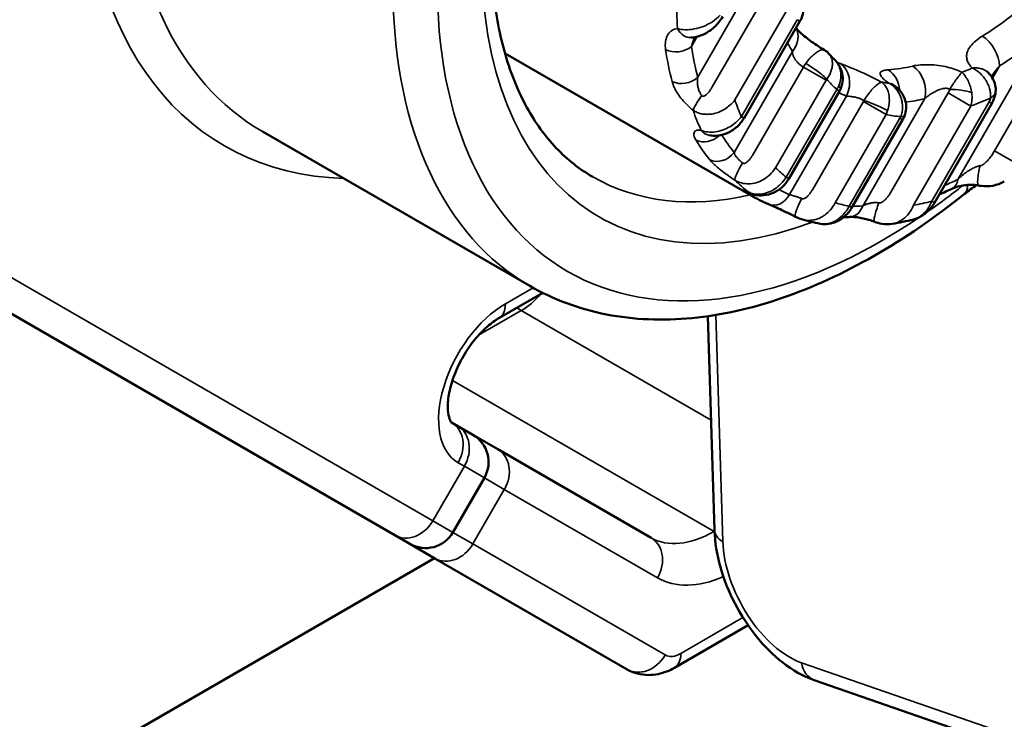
# Model space of a CAD drawing. Header units: millimetres. Extents: x 0 to 14369, y -869 to 2970.
# Tile 532 of 656: x 3870 to 3886, y 1183 to 1195. Entities that reach past the tile are written whole.
import ezdxf

# ---------------------------------------------------------------- set-up
doc = ezdxf.new("R2010")
doc.units = ezdxf.units.MM
doc.header["$LTSCALE"] = 10
doc.layers.add('Sichtbar (ISO)', color=7, linetype='Continuous', lineweight=50)
doc.layers.add('Sichtbar schmal (ISO)', color=7, linetype='Continuous', lineweight=35)

msp = doc.modelspace()

# ---------------------------------------------------------------- linework, layer by layer
at = {"layer": 'Sichtbar (ISO)'}
for p, q in [((3881.651, 1192.982), (3882.538, 1194.519)), ((3881.762, 1191.752), (3877.856, 1194.007)), ((3882.925, 1194.064), (3882.925, 1194.064)), ((3882.36, 1192.017), (3883.165, 1193.411)), ((3885.585, 1193.215), (3884.674, 1191.637)), ((3883.363, 1191.56), (3884.169, 1192.956)), ((3874.005, 1192.766), (3878.248, 1190.317)), ((3876.106, 1186.357), (3865.606, 1192.419)), ((3884.339, 1191.372), (3884.339, 1191.372)), ((3884.005, 1191.303), (3884.005, 1191.303)), ((3878.455, 1190.206), (3877.758, 1189.804)), ((3881.076, 1189.835), (3881.181, 1186.438)), ((3877.008, 1188.146), (3877.106, 1188.089)), ((3877.345, 1187.952), (3877.106, 1188.089)), ((3877.345, 1187.952), (3877.742, 1187.722)), ((3877.742, 1187.722), (3880.174, 1186.318)), ((3877.028, 1186.403), (3877.528, 1187.269)), ((3876.106, 1186.357), (3876.345, 1186.22)), ((3876.742, 1185.99), (3876.345, 1186.22)), ((3876.736, 1185.994), (3838.031, 1163.648)), ((3879.795, 1184.227), (3876.742, 1185.99)), ((3881.714, 1184.927), (3880.545, 1184.252)), ((3882.766, 1184.057), (3908.418, 1175.156))]:
    msp.add_line(p, q, dxfattribs=at)
for centre, start, end in [((3877.095, 1187.519), 330, 60), ((3876.595, 1186.653), 240, 330)]:
    msp.add_arc(centre, 0.5, start, end, dxfattribs=at)
msp.add_ellipse((3884.827, 1192.131), major_axis=(0.128, -0.271), ratio=0.655836, start_param=6.283183, end_param=6.28323, dxfattribs=at)
for points, knots in [([(3877.643, 1196.127), (3877.624, 1195.727), (3877.634, 1195.345), (3877.709, 1194.626), (3877.773, 1194.291), (3877.953, 1193.677), (3878.067, 1193.398), (3878.338, 1192.905), (3878.495, 1192.689), (3878.845, 1192.322), (3879.038, 1192.17), (3879.248, 1192.049)], [2.300524, 2.300524, 2.300524, 2.300524, 2.4687377, 2.4687377, 2.6369515, 2.6369515, 2.8051652, 2.8051652, 2.9733789, 2.9733789, 3.1415927, 3.1415927, 3.1415927, 3.1415927]), ([(3882.596, 1194.699), (3882.592, 1194.653), (3882.58, 1194.608), (3882.554, 1194.549), (3882.547, 1194.534), (3882.538, 1194.519)], [0, 0, 0, 0, 0.0138742, 0.0138742, 0.01903745, 0.01903745, 0.01903745, 0.01903745]), ([(3881.314, 1194.593), (3881.277, 1194.53), (3881.23, 1194.471), (3881.125, 1194.376), (3881.066, 1194.337), (3880.948, 1194.284), (3880.888, 1194.267), (3880.822, 1194.26), (3880.815, 1194.259), (3880.807, 1194.259)], [0, 0, 0, 0, 0.02200616, 0.02200616, 0.04297438, 0.04297438, 0.0624168, 0.0624168, 0.06484991, 0.06484991, 0.06484991, 0.06484991]), ([(3882.475, 1194.41), (3882.476, 1194.41), (3882.476, 1194.41), (3882.482, 1194.402), (3882.49, 1194.393), (3882.512, 1194.37), (3882.526, 1194.355), (3882.562, 1194.322), (3882.584, 1194.303), (3882.636, 1194.26), (3882.666, 1194.237), (3882.733, 1194.188), (3882.77, 1194.162), (3882.847, 1194.111), (3882.887, 1194.086), (3882.925, 1194.064)], [0.00662401, 0.00662401, 0.00662401, 0.00662401, 0.0070359, 0.0070359, 0.01427681, 0.01427681, 0.02274567, 0.02274567, 0.03269778, 0.03269778, 0.04436016, 0.04436016, 0.05766367, 0.05766367, 0.07242334, 0.07242334, 0.07242334, 0.07242334]), ([(3883.078, 1193.92), (3883.114, 1193.886), (3883.145, 1193.845), (3883.192, 1193.757), (3883.207, 1193.709), (3883.22, 1193.616), (3883.219, 1193.569), (3883.204, 1193.501), (3883.197, 1193.477), (3883.187, 1193.454)], [0, 0, 0, 0, 0.01498623, 0.01498623, 0.02974761, 0.02974761, 0.04335042, 0.04335042, 0.05072187, 0.05072187, 0.05072187, 0.05072187]), ([(3885.498, 1193.726), (3885.535, 1193.697), (3885.568, 1193.662), (3885.615, 1193.585), (3885.632, 1193.543), (3885.646, 1193.468), (3885.648, 1193.434), (3885.645, 1193.401)], [0, 0, 0, 0, 0.01414086, 0.01414086, 0.02719937, 0.02719937, 0.03729564, 0.03729564, 0.03729564, 0.03729564]), ([(3883.99, 1193.53), (3883.99, 1193.53), (3883.991, 1193.529), (3883.995, 1193.525), (3884.001, 1193.521), (3884.014, 1193.511), (3884.023, 1193.505), (3884.033, 1193.498)], [0.05494138, 0.05494138, 0.05494138, 0.05494138, 0.05871839, 0.05871839, 0.06445433, 0.06445433, 0.07012248, 0.07012248, 0.07012248, 0.07012248]), ([(3884.033, 1193.498), (3884.075, 1193.47), (3884.113, 1193.434), (3884.173, 1193.354), (3884.196, 1193.309), (3884.222, 1193.221), (3884.227, 1193.176), (3884.222, 1193.094), (3884.214, 1193.055), (3884.199, 1193.018)], [0, 0, 0, 0, 0.01538637, 0.01538637, 0.02995858, 0.02995858, 0.0431096, 0.0431096, 0.05480586, 0.05480586, 0.05480586, 0.05480586]), ([(3885.645, 1193.401), (3885.641, 1193.356), (3885.63, 1193.312), (3885.605, 1193.251), (3885.595, 1193.233), (3885.585, 1193.215)], [0, 0, 0, 0, 0.01358213, 0.01358213, 0.01973656, 0.01973656, 0.01973656, 0.01973656]), ([(3881.651, 1192.982), (3881.621, 1192.931), (3881.583, 1192.884), (3881.496, 1192.805), (3881.447, 1192.772), (3881.345, 1192.726), (3881.291, 1192.71), (3881.188, 1192.698), (3881.139, 1192.7), (3881.091, 1192.71)], [0, 0, 0, 0, 0.01778976, 0.01778976, 0.03526326, 0.03526326, 0.05238971, 0.05238971, 0.06802396, 0.06802396, 0.06802396, 0.06802396]), ([(3882.36, 1192.017), (3882.332, 1191.969), (3882.297, 1191.924), (3882.215, 1191.85), (3882.168, 1191.819), (3882.07, 1191.775), (3882.018, 1191.76), (3881.915, 1191.75), (3881.863, 1191.753), (3881.789, 1191.772), (3881.766, 1191.781), (3881.743, 1191.792)], [0, 0, 0, 0, 0.01670002, 0.01670002, 0.03321713, 0.03321713, 0.04962097, 0.04962097, 0.06559108, 0.06559108, 0.07351659, 0.07351659, 0.07351659, 0.07351659]), ([(3885.783, 1191.976), (3885.726, 1191.944), (3885.664, 1191.92), (3885.538, 1191.896), (3885.475, 1191.894), (3885.399, 1191.905), (3885.385, 1191.907), (3885.371, 1191.91)], [0, 0, 0, 0, 0.01976055, 0.01976055, 0.03853368, 0.03853368, 0.04280053, 0.04280053, 0.04280053, 0.04280053]), ([(3885.371, 1191.91), (3885.355, 1191.914), (3885.339, 1191.916), (3885.303, 1191.92), (3885.283, 1191.921), (3885.236, 1191.922), (3885.208, 1191.921), (3885.144, 1191.914), (3885.108, 1191.908), (3885.035, 1191.891), (3884.999, 1191.879), (3884.965, 1191.864), (3884.96, 1191.862), (3884.955, 1191.86)], [0, 0, 0, 0, 0.00491752, 0.00491752, 0.01084043, 0.01084043, 0.0195501, 0.0195501, 0.03179592, 0.03179592, 0.04740148, 0.04740148, 0.05017531, 0.05017531, 0.05017531, 0.05017531]), ([(3878.248, 1190.317), (3878.622, 1190.101), (3879.033, 1189.949), (3879.901, 1189.779), (3880.357, 1189.76), (3881.294, 1189.85), (3881.774, 1189.959), (3882.743, 1190.292), (3883.231, 1190.516), (3884.201, 1191.071), (3884.682, 1191.402), (3885.153, 1191.778)], [3.1415927, 3.1415927, 3.1415927, 3.1415927, 3.3368748, 3.3368748, 3.5321569, 3.5321569, 3.727439, 3.727439, 3.9227211, 3.9227211, 4.1180032, 4.1180032, 4.1180032, 4.1180032]), ([(3881.743, 1191.792), (3881.735, 1191.796), (3881.728, 1191.799), (3881.719, 1191.803), (3881.715, 1191.805), (3881.714, 1191.805), (3881.713, 1191.805), (3881.713, 1191.805)], [0.00000652, 0.00000652, 0.00000652, 0.00000652, 0.00571031, 0.00571031, 0.01094859, 0.01094859, 0.01239978, 0.01239978, 0.01239978, 0.01239978]), ([(3882.47, 1191.412), (3882.43, 1191.433), (3882.387, 1191.454), (3882.304, 1191.495), (3882.262, 1191.515), (3882.182, 1191.551), (3882.144, 1191.569), (3882.083, 1191.596), (3882.058, 1191.606), (3882.038, 1191.615)], [0, 0, 0, 0, 0.01393953, 0.01393953, 0.02808839, 0.02808839, 0.0430061, 0.0430061, 0.05549383, 0.05549383, 0.05549383, 0.05549383]), ([(3883.363, 1191.56), (3883.335, 1191.511), (3883.298, 1191.466), (3883.215, 1191.391), (3883.168, 1191.36), (3883.079, 1191.32), (3883.038, 1191.308), (3882.953, 1191.295), (3882.908, 1191.295), (3882.866, 1191.302)], [0, 0, 0, 0, 0.01697821, 0.01697821, 0.03367185, 0.03367185, 0.04674327, 0.04674327, 0.06018931, 0.06018931, 0.06018931, 0.06018931]), ([(3884.674, 1191.637), (3884.643, 1191.583), (3884.602, 1191.532), (3884.511, 1191.45), (3884.459, 1191.417), (3884.383, 1191.385), (3884.361, 1191.378), (3884.339, 1191.372)], [0, 0, 0, 0, 0.01882868, 0.01882868, 0.0370397, 0.0370397, 0.04404442, 0.04404442, 0.04404442, 0.04404442]), ([(3883.723, 1191.334), (3883.694, 1191.346), (3883.664, 1191.356), (3883.603, 1191.374), (3883.572, 1191.382), (3883.508, 1191.396), (3883.475, 1191.402), (3883.415, 1191.41), (3883.387, 1191.412), (3883.354, 1191.412), (3883.344, 1191.412), (3883.337, 1191.412)], [0, 0, 0, 0, 0.0093175, 0.0093175, 0.0191615, 0.0191615, 0.03038095, 0.03038095, 0.04225656, 0.04225656, 0.04879136, 0.04879136, 0.04879136, 0.04879136]), ([(3884.005, 1191.303), (3883.949, 1191.294), (3883.892, 1191.294), (3883.798, 1191.309), (3883.759, 1191.32), (3883.723, 1191.334)], [0, 0, 0, 0, 0.0169399, 0.0169399, 0.02881477, 0.02881477, 0.02881477, 0.02881477]), ([(3877.758, 1189.804), (3877.702, 1189.771), (3877.64, 1189.727), (3877.51, 1189.614), (3877.443, 1189.545), (3877.313, 1189.387), (3877.251, 1189.297), (3877.14, 1189.106), (3877.091, 1189.006), (3877.016, 1188.808), (3876.988, 1188.711), (3876.954, 1188.535), (3876.947, 1188.456), (3876.948, 1188.325), (3876.956, 1188.272), (3876.977, 1188.195), (3876.989, 1188.171), (3877.006, 1188.145), (3877.008, 1188.146), (3877.008, 1188.146)], [0.785398, 0.785398, 0.785398, 0.785398, 1.032525, 1.032525, 1.293007, 1.293007, 1.563956, 1.563956, 1.838795, 1.838795, 2.110013, 2.110013, 2.370448, 2.370448, 2.616879, 2.616879, 2.861593, 2.861593, 3.141593, 3.141593, 3.141593, 3.141593]), ([(3881.181, 1186.438), (3881.187, 1186.244), (3881.22, 1186.047), (3881.331, 1185.656), (3881.408, 1185.462), (3881.6, 1185.092), (3881.714, 1184.916), (3881.97, 1184.597), (3882.113, 1184.454), (3882.421, 1184.215), (3882.587, 1184.119), (3882.766, 1184.057)], [1.570796, 1.570796, 1.570796, 1.570796, 1.9226, 1.9226, 2.274403, 2.274403, 2.626207, 2.626207, 2.978011, 2.978011, 3.329814, 3.329814, 3.329814, 3.329814]), ([(3879.795, 1184.227), (3879.847, 1184.197), (3879.904, 1184.174), (3880.018, 1184.145), (3880.074, 1184.138), (3880.184, 1184.137), (3880.236, 1184.142), (3880.334, 1184.162), (3880.38, 1184.176), (3880.466, 1184.21), (3880.507, 1184.23), (3880.545, 1184.252)], [3.1415927, 3.1415927, 3.1415927, 3.1415927, 3.2986723, 3.2986723, 3.4557519, 3.4557519, 3.6128316, 3.6128316, 3.7699112, 3.7699112, 3.9269908, 3.9269908, 3.9269908, 3.9269908])]:
    msp.add_open_spline(points, degree=3, knots=knots, dxfattribs=at)
for points in [[(3882.925, 1194.064), (3882.952, 1194.048), (3882.977, 1194.027), (3882.999, 1194.003)], [(3882.999, 1194.003), (3883.024, 1193.974), (3883.051, 1193.946), (3883.078, 1193.921)], [(3883.078, 1193.921), (3883.078, 1193.921), (3883.078, 1193.92), (3883.078, 1193.92)], [(3885.496, 1193.728), (3885.496, 1193.728), (3885.497, 1193.727), (3885.498, 1193.726)], [(3883.187, 1193.454), (3883.18, 1193.439), (3883.173, 1193.425), (3883.165, 1193.411)], [(3884.199, 1193.018), (3884.191, 1192.997), (3884.18, 1192.976), (3884.169, 1192.956)], [(3884.955, 1191.86), (3884.887, 1191.828), (3884.818, 1191.797), (3884.75, 1191.768)], [(3885.153, 1191.778), (3885.217, 1191.829), (3885.28, 1191.875), (3885.342, 1191.916)], [(3882.038, 1191.615), (3881.943, 1191.655), (3881.851, 1191.701), (3881.762, 1191.752)], [(3882.564, 1191.374), (3882.532, 1191.383), (3882.5, 1191.396), (3882.47, 1191.412)], [(3882.859, 1191.303), (3882.759, 1191.322), (3882.66, 1191.345), (3882.564, 1191.374)], [(3883.337, 1191.412), (3883.302, 1191.409), (3883.266, 1191.407), (3883.231, 1191.406)], [(3884.339, 1191.372), (3884.227, 1191.344), (3884.115, 1191.321), (3884.005, 1191.303)]]:
    msp.add_open_spline(points, degree=3, dxfattribs=at)
at = {"layer": 'Sichtbar schmal (ISO)'}
for p, q in [((3880.916, 1193.631), (3882.001, 1195.511)), ((3882.038, 1195.022), (3881.146, 1193.476)), ((3882.398, 1194.814), (3881.506, 1193.269)), ((3885.628, 1192.463), (3887.013, 1194.862)), ((3881.608, 1193.007), (3882.496, 1194.544)), ((3882.538, 1194.519), (3882.496, 1194.544)), ((3880.816, 1194.117), (3880.908, 1194.275)), ((3885.044, 1192.006), (3886.361, 1194.285)), ((3881.493, 1192.436), (3882.419, 1194.04)), ((3882.595, 1193.792), (3881.792, 1192.4)), ((3882.955, 1193.585), (3882.595, 1193.792)), ((3885.595, 1193.617), (3885.705, 1193.808)), ((3882.955, 1193.585), (3882.151, 1192.192)), ((3882.318, 1192.041), (3883.122, 1193.435)), ((3883.165, 1193.411), (3883.122, 1193.435)), ((3884.891, 1193.381), (3883.981, 1191.804)), ((3885.251, 1193.173), (3884.891, 1193.381)), ((3882.372, 1191.766), (3883.275, 1193.33)), ((3883.546, 1193.245), (3882.737, 1191.844)), ((3883.535, 1191.585), (3884.519, 1193.29)), ((3883.906, 1193.037), (3883.546, 1193.245)), ((3885.543, 1193.239), (3884.632, 1191.661)), ((3885.585, 1193.215), (3885.543, 1193.239)), ((3885.251, 1193.173), (3884.341, 1191.597)), ((3881.651, 1192.982), (3881.608, 1193.007)), ((3883.906, 1193.037), (3883.097, 1191.636)), ((3883.32, 1191.584), (3884.126, 1192.98)), ((3884.169, 1192.956), (3884.126, 1192.98)), ((3876.71, 1186.586), (3866.21, 1192.648)), ((3885.988, 1192.256), (3885.628, 1192.463)), ((3882.36, 1192.017), (3882.318, 1192.041)), ((3884.674, 1191.637), (3884.632, 1191.661)), ((3883.363, 1191.56), (3883.32, 1191.584)), ((3878.302, 1190.286), (3877.862, 1190.032)), ((3877.436, 1189.533), (3878.114, 1189.924)), ((3881.127, 1188.184), (3878.114, 1189.924)), ((3881.203, 1189.855), (3881.314, 1186.256)), ((3877.021, 1188.815), (3881.174, 1186.417)), ((3876.71, 1186.586), (3877.21, 1187.452)), ((3877.112, 1187.509), (3877.21, 1187.452)), ((3877.528, 1187.269), (3877.21, 1187.452)), ((3877.528, 1187.269), (3877.845, 1187.085)), ((3877.345, 1186.219), (3877.845, 1187.085)), ((3877.845, 1187.085), (3880.277, 1185.681)), ((3876.71, 1186.586), (3877.028, 1186.403)), ((3877.345, 1186.219), (3877.028, 1186.403)), ((3881.174, 1186.417), (3881.182, 1186.422)), ((3880.399, 1184.456), (3877.345, 1186.219)), ((3881.633, 1185.05), (3880.649, 1184.481)), ((3882.563, 1184.332), (3908.216, 1175.432))]:
    msp.add_line(p, q, dxfattribs=at)
for centre, major_axis, ratio, start_param, end_param in [((3878.902, 1202.064), (-5.5, -9.526), 0.57735, 5.516191, 6.585851), ((3879.255, 1201.86), (-5.25, -9.093), 0.57735, 5.516191, 6.283185), ((3883.851, 1199.206), (-4.5, -7.794), 0.57735, 5.442117, 6.89273), ((3883.498, 1199.41), (-5.25, -9.093), 0.57735, 5.516191, 6.283185), ((3883.851, 1199.206), (-5, -8.66), 0.57735, 5.516191, 7.152882), ((3885.745, 1198.136), (3.758, 6.509), 0.543681, 2.365783, 2.454021), ((3885.451, 1198.295), (-2.502, -4.334), 0.554294, 0.801476, 0.978164), ((3880.789, 1194.558), (0.019, -0.299), 0.770887, 5.208644, 6.28302), ((3882.129, 1194.208), (0.338, 0.215), 0.803845, 5.109703, 6.236038), ((3885.742, 1198.155), (-2.717, -4.706), 0.548503, 5.956472, 6.004319), ((3885.415, 1193.976), (-0.212, 0.339), 0.581454, 3.881459, 5.389447), ((3885.739, 1198.128), (-2.702, -4.68), 0.548503, 0.801796, 0.978461), ((3879.609, 1201.656), (-4.25, -7.361), 0.57735, 0.489621, 0.489957), ((3880.599, 1194.242), (0.297, 0.045), 0.688944, 3.903599, 5.424859), ((3885.525, 1198.277), (3.765, 6.522), 0.545595, 2.53901, 2.636596), ((3885.742, 1198.153), (3.616, 6.263), 0.548503, 2.53915, 2.636722), ((3882.786, 1193.682), (0.195, 0.352), 0.547859, 1.393419, 1.5605), ((3882.747, 1193.724), (0.245, -0.173), 0.139733, 0.587086, 2.160953), ((3885.458, 1198.33), (-2.522, -4.369), 0.554294, 0.075465, 0.092438), ((3882.986, 1193.497), (0.139, 0.375), 0.832574, 4.572503, 6.135218), ((3885.454, 1198.32), (-2.517, -4.359), 0.554296, 0.357155, 0.478053), ((3883.811, 1193.391), (-0.03, 0.399), 0.783323, 4.724418, 5.76266), ((3884.229, 1193.457), (-0.093, 0.389), 0.742305, 4.100536, 5.631084), ((3880.699, 1193.756), (0.29, 0.077), 0.731825, 3.81925, 5.347753), ((3883.034, 1193.527), (-0.053, -0.123), 0.715507, 4.421726, 4.548047), ((3886.127, 1197.937), (-2.719, -4.71), 0.548501, 6.090878, 6.165074), ((3883.498, 1199.41), (-4.25, -7.361), 0.57735, 1.061611, 1.061618), ((3882.916, 1193.563), (0.189, 0.282), 0.713889, 4.738034, 4.901795), ((3885.746, 1198.16), (-2.721, -4.712), 0.548503, 0.046773, 0.092498), ((3882.911, 1193.573), (0.275, -0.119), 0.075971, 6.283174, 6.842964), ((3885.054, 1193.358), (0.298, -0.035), 0.23714, 0.814798, 2.073134), ((3885.347, 1193.427), (0.299, -0.027), 0.539574, 5.57366, 6.283212), ((3881.03, 1193.31), (-0.186, -0.236), 0.182271, 4.738794, 5.892634), ((3886.123, 1197.943), (-3.521, -6.098), 0.548503, 5.838458, 5.900509), ((3883.696, 1193.178), (0.278, -0.112), 0.090853, 0.603987, 2.142046), ((3885.742, 1198.151), (-2.716, -4.704), 0.548503, 0.391537, 0.478314), ((3886.124, 1197.928), (-2.714, -4.702), 0.548503, 0.575722, 0.660805), ((3885.467, 1193.266), (0.0747, 0.0987), 0.625929, 4.911447, 5.493412), ((3885.76, 1198.149), (-3.769, -6.528), 0.543668, 5.845536, 5.91725), ((3883.685, 1193.174), (-0.114, -0.332), 0.729612, 1.407413, 1.600887), ((3886.124, 1197.93), (-2.715, -4.703), 0.548505, 0.177119, 0.251872), ((3884.095, 1193.002), (-0.0401, -0.0734), 0.460102, 1.520266, 1.834546), ((3883.92, 1193.129), (0.279, -0.11), 0.217142, 5.686489, 6.283185), ((3881.154, 1193.003), (-0.063, -0.293), 0.816618, 5.703599, 6.283095), ((3881.068, 1192.86), (0.257, 0.155), 0.800116, 3.583746, 5.000525), ((3885.536, 1198.289), (-3.774, -6.537), 0.545595, 5.988466, 6.073971), ((3885.754, 1198.166), (-3.625, -6.279), 0.548503, 5.99398, 6.074036), ((3881.276, 1192.562), (-0.234, -0.188), 0.817926, 0.324709, 1.877348), ((3881.674, 1192.242), (-0.162, -0.252), 0.173617, 4.720684, 6.149962), ((3886.129, 1197.95), (-3.525, -6.106), 0.548503, 6.136273, 6.193412), ((3885.434, 1192.204), (-0.063, -0.293), 0.135782, 4.668641, 6.283192), ((3883.498, 1199.41), (-4.25, -7.361), 0.57735, 0, 0.489957), ((3885.767, 1198.156), (-3.776, -6.536), 0.543676, 6.134783, 6.201703), ((3885.749, 1198.145), (3.614, 6.259), 0.548503, 3.767667, 3.810726), ((3884.827, 1192.131), (0.128, -0.271), 0.655836, 0.000047, 0.813342), ((3881.874, 1192.062), (-0.131, -0.27), 0.834824, 6.151876, 6.283368), ((3885.757, 1198.17), (-3.628, -6.284), 0.548503, 0.021326, 0.068114), ((3883.851, 1199.206), (5, 8.66), 0.57735, 4.025179, 4.108239), ((3884.84, 1192.169), (0.312, -0.39), 0.457238, 0, 0.577062), ((3885.538, 1198.293), (-3.776, -6.541), 0.545595, 6.268552, 6.28319), ((3881.862, 1192.042), (-0.157, -0.256), 0.836059, 0.023584, 0.611842), ((3882.155, 1191.891), (-0.117, -0.276), 0.834209, 0, 1.467399), ((3882.609, 1191.678), (-0.139, -0.266), 0.163301, 4.705482, 6.283225), ((3886.125, 1197.937), (-3.519, -6.095), 0.548503, 0.434553, 0.498199), ((3886.13, 1197.951), (-3.526, -6.108), 0.548503, 0.137626, 0.195146), ((3883.318, 1191.711), (0.02, -0.299), 0.785152, 0, 1.087951), ((3885.752, 1198.158), (-3.621, -6.272), 0.548503, 0.314811, 0.35107), ((3883.833, 1191.613), (-0.11, -0.279), 0.151369, 4.689813, 6.283172), ((3878.114, 1190.741), (0.5, 0.866), 0.57735, 3.926991, 4.385532), ((3877.862, 1188.808), (-0.75, -1.299), 0.57735, 3.926991, 6.283185), ((3877.508, 1190.237), (0.25, -0.433), 0.57735, 0, 0.785398), ((3878.114, 1190.741), (-0.5, 0.866), 0.57735, 2.257591, 2.356195), ((3876.758, 1187.713), (0.25, 0.433), 0.816497, 4.712389, 6.283185), ((3876.856, 1187.656), (0.25, 0.433), 0.816497, 4.712389, 6.283185), ((3877.492, 1187.289), (0.25, 0.433), 0.816497, 4.712389, 6.283185), ((3876.356, 1186.79), (-0.25, -0.433), 0.816497, 0, 1.570796), ((3881.174, 1188.05), (-1, -1.732), 0.57735, 0, 0.785398), ((3881.174, 1186.009), (0.25, -0.433), 0.57735, 2.332751, 2.356194), ((3881.681, 1186.453), (-0.5, -0.015), 0.555183, 0, 0.730854), ((3876.992, 1186.423), (-0.25, -0.433), 0.816497, 0, 1.570796), ((3879.924, 1185.885), (0.25, 0.433), 0.816497, 4.712389, 6.283185), ((3882.334, 1185.668), (0.71, -1.322), 0.555183, 3.981535, 5.740553), ((3881.527, 1187.846), (-1.25, -2.165), 0.57735, 0, 0.669333), ((3880.649, 1184.889), (-0.25, -0.433), 0.57735, 0, 0.785398), ((3880.295, 1184.685), (0.25, -0.433), 0.57735, 0, 0.785398), ((3880.045, 1184.66), (-0.25, -0.433), 0.816497, 0, 1.570796), ((3882.929, 1184.529), (-0.164, -0.472), 0.712252, 5.370833, 6.283185)]:
    msp.add_ellipse(centre, major_axis=major_axis, ratio=ratio, start_param=start_param, end_param=end_param, dxfattribs=at)
for points, knots in [([(3880.595, 1194.403), (3880.632, 1194.392), (3880.675, 1194.386), (3880.719, 1194.385), (3880.763, 1194.384), (3880.81, 1194.387), (3880.858, 1194.396), (3880.906, 1194.404), (3880.956, 1194.418), (3881.005, 1194.437), (3881.054, 1194.457), (3881.102, 1194.482), (3881.148, 1194.512), (3881.193, 1194.542), (3881.235, 1194.578), (3881.272, 1194.618)], [0.0000036, 0.0000036, 0.0000036, 0.0000036, 0.2, 0.2, 0.2, 0.4, 0.4, 0.4, 0.6, 0.6, 0.6, 0.8, 0.8, 0.8, 0.9999983, 0.9999983, 0.9999983, 0.9999983]), ([(3880.816, 1194.117), (3880.823, 1194.148), (3880.832, 1194.177), (3880.841, 1194.204), (3880.849, 1194.226), (3880.858, 1194.247), (3880.867, 1194.266)], [0, 0, 0, 0, 0.2, 0.2, 0.2, 0.3675075, 0.3675075, 0.3675075, 0.3675075]), ([(3885.436, 1194.284), (3885.394, 1194.258), (3885.357, 1194.231), (3885.326, 1194.205), (3885.295, 1194.179), (3885.27, 1194.152), (3885.249, 1194.126), (3885.229, 1194.1), (3885.213, 1194.074), (3885.203, 1194.049), (3885.192, 1194.023), (3885.186, 1193.998), (3885.185, 1193.974), (3885.183, 1193.949), (3885.186, 1193.925), (3885.193, 1193.902), (3885.2, 1193.879), (3885.211, 1193.857), (3885.225, 1193.836), (3885.239, 1193.815), (3885.257, 1193.795), (3885.277, 1193.776)], [0, 0, 0, 0, 0.142857, 0.142857, 0.142857, 0.285714, 0.285714, 0.285714, 0.428571, 0.428571, 0.428571, 0.571429, 0.571429, 0.571429, 0.714286, 0.714286, 0.714286, 0.857143, 0.857143, 0.857143, 1, 1, 1, 1]), ([(3882.595, 1193.792), (3882.584, 1193.798), (3882.572, 1193.805), (3882.56, 1193.813), (3882.548, 1193.822), (3882.537, 1193.831), (3882.525, 1193.841), (3882.514, 1193.851), (3882.503, 1193.862), (3882.492, 1193.874), (3882.482, 1193.885), (3882.472, 1193.898), (3882.464, 1193.911), (3882.455, 1193.924), (3882.447, 1193.937), (3882.441, 1193.951), (3882.435, 1193.965), (3882.43, 1193.979), (3882.426, 1193.994), (3882.422, 1194.009), (3882.42, 1194.025), (3882.419, 1194.04)], [0, 0, 0, 0, 0.1428571, 0.1428571, 0.1428571, 0.2857143, 0.2857143, 0.2857143, 0.4285714, 0.4285714, 0.4285714, 0.5714286, 0.5714286, 0.5714286, 0.7142857, 0.7142857, 0.7142857, 0.8571429, 0.8571429, 0.8571429, 1, 1, 1, 1]), ([(3882.925, 1194.064), (3882.924, 1194.064), (3882.918, 1194.067), (3882.903, 1194.069), (3882.878, 1194.064), (3882.85, 1194.053), (3882.822, 1194.038), (3882.794, 1194.019), (3882.767, 1193.999), (3882.742, 1193.977), (3882.718, 1193.955), (3882.696, 1193.931), (3882.674, 1193.906), (3882.652, 1193.879), (3882.638, 1193.859), (3882.631, 1193.849)], [0.0681256, 0.0681256, 0.0681256, 0.0681256, 0.0769231, 0.1538462, 0.2307692, 0.3076923, 0.3846154, 0.4615385, 0.5384615, 0.6153846, 0.6923077, 0.7692308, 0.8461538, 0.9230769, 0.9999858, 0.9999858, 0.9999858, 0.9999858]), ([(3882.964, 1193.599), (3882.971, 1193.609), (3882.978, 1193.619), (3882.985, 1193.629), (3882.991, 1193.639), (3882.997, 1193.649), (3883.002, 1193.659), (3883.008, 1193.669), (3883.013, 1193.679), (3883.017, 1193.689), (3883.022, 1193.7), (3883.026, 1193.71), (3883.03, 1193.72), (3883.034, 1193.731), (3883.037, 1193.742), (3883.04, 1193.753), (3883.043, 1193.764), (3883.046, 1193.775), (3883.048, 1193.787), (3883.05, 1193.799), (3883.052, 1193.811), (3883.053, 1193.823), (3883.054, 1193.836), (3883.054, 1193.849), (3883.053, 1193.862), (3883.053, 1193.875), (3883.051, 1193.889), (3883.048, 1193.902), (3883.045, 1193.916), (3883.041, 1193.93), (3883.036, 1193.943), (3883.03, 1193.957), (3883.023, 1193.97), (3883.014, 1193.983), (3883.009, 1193.99), (3883.004, 1193.996), (3882.999, 1194.003)], [0.0000037, 0.0000037, 0.0000037, 0.0000037, 0.0769231, 0.0769231, 0.0769231, 0.1538462, 0.1538462, 0.1538462, 0.2307692, 0.2307692, 0.2307692, 0.3076923, 0.3076923, 0.3076923, 0.3846154, 0.3846154, 0.3846154, 0.4615385, 0.4615385, 0.4615385, 0.5384615, 0.5384615, 0.5384615, 0.6153846, 0.6153846, 0.6153846, 0.6923077, 0.6923077, 0.6923077, 0.7692308, 0.7692308, 0.7692308, 0.8461538, 0.8461538, 0.8461538, 0.8854236, 0.8854236, 0.8854236, 0.8854236]), ([(3883.078, 1193.92), (3883.086, 1193.913), (3883.094, 1193.905), (3883.101, 1193.897), (3883.125, 1193.869), (3883.144, 1193.838), (3883.159, 1193.805), (3883.173, 1193.772), (3883.183, 1193.737), (3883.187, 1193.7), (3883.191, 1193.664), (3883.19, 1193.627), (3883.184, 1193.59), (3883.178, 1193.554), (3883.166, 1193.518), (3883.15, 1193.484)], [0.1413381, 0.1413381, 0.1413381, 0.1413381, 0.2, 0.2, 0.2, 0.4, 0.4, 0.4, 0.6, 0.6, 0.6, 0.8, 0.8, 0.8, 1, 1, 1, 1]), ([(3883.941, 1193.748), (3883.912, 1193.746), (3883.888, 1193.743), (3883.869, 1193.737), (3883.849, 1193.732), (3883.834, 1193.725), (3883.825, 1193.716), (3883.815, 1193.707), (3883.81, 1193.697), (3883.81, 1193.685), (3883.811, 1193.673), (3883.816, 1193.659), (3883.827, 1193.644), (3883.838, 1193.628), (3883.854, 1193.611), (3883.875, 1193.593), (3883.895, 1193.575), (3883.921, 1193.556), (3883.951, 1193.535)], [0, 0, 0, 0, 0.166667, 0.166667, 0.166667, 0.333333, 0.333333, 0.333333, 0.5, 0.5, 0.5, 0.666667, 0.666667, 0.666667, 0.833333, 0.833333, 0.833333, 1, 1, 1, 1]), ([(3885.108, 1193.708), (3885.077, 1193.724), (3885.042, 1193.739), (3885.004, 1193.753), (3884.966, 1193.766), (3884.924, 1193.779), (3884.879, 1193.79), (3884.835, 1193.801), (3884.788, 1193.81), (3884.739, 1193.816), (3884.691, 1193.823), (3884.641, 1193.827), (3884.592, 1193.828), (3884.544, 1193.83), (3884.497, 1193.829), (3884.453, 1193.826), (3884.409, 1193.822), (3884.368, 1193.817), (3884.331, 1193.808)], [0, 0, 0, 0, 0.1666667, 0.1666667, 0.1666667, 0.3333333, 0.3333333, 0.3333333, 0.5, 0.5, 0.5, 0.6666667, 0.6666667, 0.6666667, 0.8333333, 0.8333333, 0.8333333, 1, 1, 1, 1]), ([(3885.108, 1193.708), (3885.095, 1193.692), (3885.08, 1193.674), (3885.064, 1193.654), (3885.048, 1193.633), (3885.031, 1193.611), (3885.015, 1193.588), (3884.999, 1193.565), (3884.982, 1193.541), (3884.966, 1193.516), (3884.95, 1193.491), (3884.933, 1193.464), (3884.918, 1193.437)], [0, 0, 0, 0, 0.25, 0.25, 0.25, 0.5, 0.5, 0.5, 0.75, 0.75, 0.75, 1, 1, 1, 1]), ([(3885.277, 1193.776), (3885.249, 1193.764), (3885.22, 1193.752), (3885.192, 1193.741), (3885.164, 1193.729), (3885.136, 1193.718), (3885.108, 1193.708)], [0, 0, 0, 0, 0.5, 0.5, 0.5, 1, 1, 1, 1]), ([(3885.265, 1193.386), (3885.26, 1193.417), (3885.253, 1193.448), (3885.244, 1193.478), (3885.235, 1193.507), (3885.225, 1193.536), (3885.212, 1193.563), (3885.199, 1193.59), (3885.184, 1193.617), (3885.167, 1193.642), (3885.15, 1193.666), (3885.13, 1193.689), (3885.108, 1193.708)], [0, 0, 0, 0, 0.25, 0.25, 0.25, 0.5, 0.5, 0.5, 0.75, 0.75, 0.75, 1, 1, 1, 1]), ([(3885.498, 1193.726), (3885.495, 1193.729), (3885.492, 1193.731), (3885.489, 1193.734), (3885.478, 1193.741), (3885.466, 1193.747), (3885.453, 1193.753), (3885.439, 1193.759), (3885.424, 1193.764), (3885.406, 1193.768), (3885.389, 1193.773), (3885.37, 1193.775), (3885.348, 1193.777), (3885.326, 1193.779), (3885.302, 1193.778), (3885.277, 1193.776)], [0.6390068, 0.6390068, 0.6390068, 0.6390068, 0.6666667, 0.6666667, 0.6666667, 0.75, 0.75, 0.75, 0.8333333, 0.8333333, 0.8333333, 0.9166667, 0.9166667, 0.9166667, 1, 1, 1, 1]), ([(3885.277, 1193.776), (3885.3, 1193.765), (3885.322, 1193.752), (3885.342, 1193.738), (3885.362, 1193.723), (3885.38, 1193.709), (3885.397, 1193.693), (3885.414, 1193.678), (3885.428, 1193.662), (3885.442, 1193.646), (3885.455, 1193.631), (3885.467, 1193.615), (3885.478, 1193.6), (3885.489, 1193.584), (3885.498, 1193.569), (3885.506, 1193.554), (3885.514, 1193.539), (3885.521, 1193.525), (3885.527, 1193.511), (3885.533, 1193.497), (3885.539, 1193.484), (3885.543, 1193.472), (3885.547, 1193.459), (3885.551, 1193.447), (3885.554, 1193.435), (3885.557, 1193.423), (3885.559, 1193.411), (3885.561, 1193.4), (3885.563, 1193.388), (3885.564, 1193.377), (3885.565, 1193.366), (3885.566, 1193.355), (3885.566, 1193.344), (3885.566, 1193.334), (3885.566, 1193.323), (3885.565, 1193.312), (3885.564, 1193.302)], [0, 0, 0, 0, 0.0833333, 0.0833333, 0.0833333, 0.1666667, 0.1666667, 0.1666667, 0.25, 0.25, 0.25, 0.3333333, 0.3333333, 0.3333333, 0.4166667, 0.4166667, 0.4166667, 0.5, 0.5, 0.5, 0.5833333, 0.5833333, 0.5833333, 0.6666667, 0.6666667, 0.6666667, 0.75, 0.75, 0.75, 0.8333333, 0.8333333, 0.8333333, 0.9166667, 0.9166667, 0.9166667, 0.9999888, 0.9999888, 0.9999888, 0.9999888]), ([(3885.705, 1193.808), (3885.674, 1193.772), (3885.629, 1193.715), (3885.591, 1193.663), (3885.578, 1193.643)], [0.0000014, 0.0000014, 0.0000014, 0.0000014, 0.125, 0.2034151, 0.2034151, 0.2034151, 0.2034151]), ([(3880.842, 1193.105), (3880.811, 1193.129), (3880.751, 1193.182), (3880.665, 1193.274), (3880.596, 1193.368), (3880.542, 1193.463), (3880.516, 1193.53), (3880.508, 1193.564)], [0, 0, 0, 0, 0.2, 0.4, 0.6, 0.8, 1, 1, 1, 1]), ([(3880.982, 1193.337), (3880.971, 1193.35), (3880.962, 1193.364), (3880.953, 1193.38), (3880.944, 1193.397), (3880.936, 1193.415), (3880.93, 1193.434), (3880.924, 1193.453), (3880.919, 1193.473), (3880.916, 1193.494), (3880.913, 1193.514), (3880.911, 1193.536), (3880.911, 1193.558), (3880.911, 1193.581), (3880.912, 1193.606), (3880.916, 1193.631)], [0, 0, 0, 0, 0.2, 0.2, 0.2, 0.4, 0.4, 0.4, 0.6, 0.6, 0.6, 0.8, 0.8, 0.8, 1, 1, 1, 1]), ([(3883.833, 1193.553), (3883.823, 1193.55), (3883.809, 1193.543), (3883.793, 1193.532), (3883.777, 1193.521), (3883.759, 1193.507), (3883.739, 1193.489), (3883.719, 1193.471), (3883.698, 1193.451), (3883.677, 1193.428), (3883.656, 1193.405), (3883.635, 1193.379), (3883.614, 1193.351), (3883.593, 1193.323), (3883.573, 1193.292), (3883.554, 1193.26)], [0, 0, 0, 0, 0.2, 0.2, 0.2, 0.4, 0.4, 0.4, 0.6, 0.6, 0.6, 0.8, 0.8, 0.8, 1, 1, 1, 1]), ([(3883.951, 1193.535), (3883.931, 1193.537), (3883.911, 1193.54), (3883.892, 1193.543), (3883.872, 1193.546), (3883.852, 1193.549), (3883.833, 1193.553)], [0, 0, 0, 0, 0.5, 0.5, 0.5, 1, 1, 1, 1]), ([(3883.931, 1193.1), (3883.942, 1193.136), (3883.958, 1193.208), (3883.959, 1193.312), (3883.94, 1193.41), (3883.899, 1193.494), (3883.857, 1193.536), (3883.833, 1193.553)], [0.0001871, 0.0001871, 0.0001871, 0.0001871, 0.2, 0.4, 0.6, 0.8, 1, 1, 1, 1]), ([(3884.033, 1193.498), (3884.026, 1193.502), (3884.003, 1193.517), (3883.974, 1193.528), (3883.951, 1193.535)], [0.8846311, 0.8846311, 0.8846311, 0.8846311, 0.9166667, 1, 1, 1, 1]), ([(3883.951, 1193.535), (3883.975, 1193.522), (3883.996, 1193.507), (3884.015, 1193.491), (3884.034, 1193.475), (3884.051, 1193.458), (3884.065, 1193.441), (3884.08, 1193.424), (3884.092, 1193.406), (3884.103, 1193.388), (3884.114, 1193.37), (3884.123, 1193.353), (3884.13, 1193.335), (3884.138, 1193.318), (3884.144, 1193.301), (3884.149, 1193.284), (3884.154, 1193.268), (3884.157, 1193.252), (3884.16, 1193.236), (3884.163, 1193.221), (3884.165, 1193.206), (3884.166, 1193.192), (3884.167, 1193.178), (3884.167, 1193.164), (3884.167, 1193.151), (3884.167, 1193.138), (3884.166, 1193.125), (3884.165, 1193.112), (3884.163, 1193.099), (3884.161, 1193.087), (3884.159, 1193.075), (3884.156, 1193.063), (3884.153, 1193.051), (3884.15, 1193.039), (3884.146, 1193.027), (3884.142, 1193.015), (3884.138, 1193.004)], [0, 0, 0, 0, 0.083333, 0.083333, 0.083333, 0.166667, 0.166667, 0.166667, 0.25, 0.25, 0.25, 0.333333, 0.333333, 0.333333, 0.416667, 0.416667, 0.416667, 0.5, 0.5, 0.5, 0.583333, 0.583333, 0.583333, 0.666667, 0.666667, 0.666667, 0.75, 0.75, 0.75, 0.833333, 0.833333, 0.833333, 0.916667, 0.916667, 0.916667, 1, 1, 1, 1]), ([(3881.146, 1193.476), (3881.137, 1193.461), (3881.129, 1193.447), (3881.12, 1193.434), (3881.111, 1193.421), (3881.103, 1193.41), (3881.095, 1193.399), (3881.086, 1193.389), (3881.079, 1193.38), (3881.071, 1193.372), (3881.064, 1193.364), (3881.057, 1193.357), (3881.05, 1193.352), (3881.044, 1193.346), (3881.038, 1193.341), (3881.032, 1193.338), (3881.026, 1193.334), (3881.021, 1193.332), (3881.016, 1193.33), (3881.012, 1193.329), (3881.007, 1193.328), (3881.003, 1193.327), (3880.999, 1193.327), (3880.996, 1193.328), (3880.992, 1193.329), (3880.988, 1193.331), (3880.985, 1193.334), (3880.982, 1193.337)], [0, 0, 0, 0, 0.1111111, 0.1111111, 0.1111111, 0.2222222, 0.2222222, 0.2222222, 0.3333333, 0.3333333, 0.3333333, 0.4444444, 0.4444444, 0.4444444, 0.5555556, 0.5555556, 0.5555556, 0.6666667, 0.6666667, 0.6666667, 0.7777778, 0.7777778, 0.7777778, 0.8888889, 0.8888889, 0.8888889, 0.9999856, 0.9999856, 0.9999856, 0.9999856]), ([(3884.918, 1193.437), (3884.916, 1193.438), (3884.914, 1193.439), (3884.912, 1193.441), (3884.905, 1193.445), (3884.898, 1193.448), (3884.889, 1193.451), (3884.884, 1193.452), (3884.88, 1193.453), (3884.875, 1193.453), (3884.867, 1193.455), (3884.858, 1193.455), (3884.847, 1193.455), (3884.84, 1193.454), (3884.832, 1193.453), (3884.823, 1193.452), (3884.814, 1193.451), (3884.804, 1193.449), (3884.794, 1193.446), (3884.782, 1193.443), (3884.769, 1193.439), (3884.756, 1193.434), (3884.748, 1193.431), (3884.739, 1193.427), (3884.73, 1193.423), (3884.713, 1193.416), (3884.696, 1193.408), (3884.678, 1193.398), (3884.672, 1193.395), (3884.665, 1193.392), (3884.659, 1193.388), (3884.638, 1193.376), (3884.618, 1193.363), (3884.597, 1193.349), (3884.594, 1193.347), (3884.591, 1193.345), (3884.587, 1193.342), (3884.564, 1193.326), (3884.541, 1193.308), (3884.519, 1193.29)], [0, 0, 0, 0, 0.033677, 0.033677, 0.033677, 0.142857, 0.142857, 0.142857, 0.194049, 0.194049, 0.194049, 0.285714, 0.285714, 0.285714, 0.354912, 0.354912, 0.354912, 0.428571, 0.428571, 0.428571, 0.51537, 0.51537, 0.51537, 0.571429, 0.571429, 0.571429, 0.676351, 0.676351, 0.676351, 0.714286, 0.714286, 0.714286, 0.836501, 0.836501, 0.836501, 0.857143, 0.857143, 0.857143, 1, 1, 1, 1]), ([(3884.891, 1193.381), (3884.896, 1193.389), (3884.901, 1193.398), (3884.905, 1193.407), (3884.905, 1193.407), (3884.905, 1193.407), (3884.905, 1193.407), (3884.91, 1193.417), (3884.914, 1193.426), (3884.918, 1193.437)], [0, 0, 0, 0, 0.4840341, 0.4840341, 0.4840341, 0.5, 0.5, 0.5, 0.9999584, 0.9999584, 0.9999584, 0.9999584]), ([(3885.251, 1193.173), (3885.26, 1193.202), (3885.272, 1193.267), (3885.271, 1193.344), (3885.265, 1193.386)], [0, 0, 0, 0, 0.5, 0.9999852, 0.9999852, 0.9999852, 0.9999852]), ([(3881.506, 1193.269), (3881.482, 1193.238), (3881.455, 1193.21), (3881.427, 1193.186), (3881.4, 1193.162), (3881.372, 1193.141), (3881.344, 1193.124), (3881.316, 1193.107), (3881.288, 1193.092), (3881.26, 1193.081), (3881.232, 1193.069), (3881.205, 1193.06), (3881.178, 1193.054), (3881.152, 1193.047), (3881.126, 1193.043), (3881.101, 1193.042), (3881.077, 1193.04), (3881.053, 1193.04), (3881.031, 1193.042), (3881.009, 1193.043), (3880.987, 1193.047), (3880.967, 1193.051), (3880.946, 1193.056), (3880.926, 1193.063), (3880.905, 1193.071), (3880.884, 1193.08), (3880.863, 1193.091), (3880.842, 1193.105)], [0, 0, 0, 0, 0.111111, 0.111111, 0.111111, 0.222222, 0.222222, 0.222222, 0.333333, 0.333333, 0.333333, 0.444444, 0.444444, 0.444444, 0.555556, 0.555556, 0.555556, 0.666667, 0.666667, 0.666667, 0.777778, 0.777778, 0.777778, 0.888889, 0.888889, 0.888889, 1, 1, 1, 1]), ([(3883.554, 1193.26), (3883.542, 1193.269), (3883.527, 1193.276), (3883.512, 1193.283), (3883.496, 1193.29), (3883.479, 1193.296), (3883.461, 1193.301), (3883.444, 1193.306), (3883.426, 1193.31), (3883.409, 1193.314), (3883.391, 1193.317), (3883.374, 1193.32), (3883.358, 1193.322), (3883.342, 1193.324), (3883.327, 1193.326), (3883.313, 1193.327), (3883.299, 1193.328), (3883.286, 1193.329), (3883.275, 1193.33)], [0, 0, 0, 0, 0.166667, 0.166667, 0.166667, 0.333333, 0.333333, 0.333333, 0.5, 0.5, 0.5, 0.666667, 0.666667, 0.666667, 0.833333, 0.833333, 0.833333, 1, 1, 1, 1]), ([(3883.546, 1193.245), (3883.548, 1193.248), (3883.549, 1193.25), (3883.55, 1193.253), (3883.552, 1193.255), (3883.553, 1193.258), (3883.554, 1193.26)], [0.0001334, 0.0001334, 0.0001334, 0.0001334, 0.5, 0.5, 0.5, 0.9998805, 0.9998805, 0.9998805, 0.9998805]), ([(3880.97, 1192.786), (3881.001, 1192.773), (3881.036, 1192.765), (3881.074, 1192.761), (3881.113, 1192.756), (3881.154, 1192.757), (3881.196, 1192.763), (3881.237, 1192.769), (3881.279, 1192.779), (3881.318, 1192.793), (3881.356, 1192.807), (3881.392, 1192.824), (3881.425, 1192.844), (3881.458, 1192.864), (3881.489, 1192.886), (3881.52, 1192.913), (3881.551, 1192.939), (3881.581, 1192.971), (3881.608, 1193.007)], [0.0000032, 0.0000032, 0.0000032, 0.0000032, 0.1666667, 0.1666667, 0.1666667, 0.3333333, 0.3333333, 0.3333333, 0.5, 0.5, 0.5, 0.6666667, 0.6666667, 0.6666667, 0.8333333, 0.8333333, 0.8333333, 1, 1, 1, 1]), ([(3880.888, 1192.632), (3880.875, 1192.655), (3880.866, 1192.674), (3880.861, 1192.691), (3880.856, 1192.707), (3880.854, 1192.721), (3880.854, 1192.733), (3880.855, 1192.745), (3880.858, 1192.754), (3880.862, 1192.762), (3880.867, 1192.77), (3880.874, 1192.776), (3880.883, 1192.781), (3880.891, 1192.786), (3880.902, 1192.789), (3880.917, 1192.79), (3880.931, 1192.791), (3880.948, 1192.791), (3880.97, 1192.786)], [0, 0, 0, 0, 0.166667, 0.166667, 0.166667, 0.333333, 0.333333, 0.333333, 0.5, 0.5, 0.5, 0.666667, 0.666667, 0.666667, 0.833333, 0.833333, 0.833333, 1, 1, 1, 1]), ([(3881.629, 1192.268), (3881.615, 1192.278), (3881.601, 1192.289), (3881.589, 1192.3), (3881.577, 1192.312), (3881.565, 1192.323), (3881.555, 1192.334), (3881.545, 1192.346), (3881.536, 1192.357), (3881.528, 1192.367), (3881.52, 1192.378), (3881.513, 1192.389), (3881.507, 1192.4), (3881.502, 1192.412), (3881.496, 1192.424), (3881.493, 1192.436)], [0, 0, 0, 0, 0.2, 0.2, 0.2, 0.4, 0.4, 0.4, 0.6, 0.6, 0.6, 0.8, 0.8, 0.8, 0.9999996, 0.9999996, 0.9999996, 0.9999996]), ([(3885.397, 1192.225), (3885.407, 1192.227), (3885.418, 1192.23), (3885.429, 1192.236), (3885.441, 1192.242), (3885.453, 1192.249), (3885.466, 1192.259), (3885.478, 1192.269), (3885.492, 1192.28), (3885.505, 1192.294), (3885.519, 1192.308), (3885.532, 1192.324), (3885.546, 1192.341), (3885.56, 1192.359), (3885.574, 1192.378), (3885.588, 1192.399), (3885.602, 1192.419), (3885.615, 1192.441), (3885.628, 1192.463)], [0.0000077, 0.0000077, 0.0000077, 0.0000077, 0.1666667, 0.1666667, 0.1666667, 0.3333333, 0.3333333, 0.3333333, 0.5, 0.5, 0.5, 0.6666667, 0.6666667, 0.6666667, 0.8333333, 0.8333333, 0.8333333, 1, 1, 1, 1]), ([(3881.507, 1191.995), (3881.47, 1192.019), (3881.435, 1192.043), (3881.401, 1192.067), (3881.367, 1192.09), (3881.335, 1192.114), (3881.305, 1192.137), (3881.276, 1192.159), (3881.25, 1192.181), (3881.226, 1192.201), (3881.202, 1192.222), (3881.18, 1192.241), (3881.159, 1192.262), (3881.139, 1192.282), (3881.119, 1192.302), (3881.103, 1192.323)], [0, 0, 0, 0, 0.2, 0.2, 0.2, 0.4, 0.4, 0.4, 0.6, 0.6, 0.6, 0.8, 0.8, 0.8, 1, 1, 1, 1]), ([(3881.792, 1192.4), (3881.782, 1192.383), (3881.772, 1192.368), (3881.762, 1192.353), (3881.751, 1192.339), (3881.741, 1192.326), (3881.73, 1192.314), (3881.72, 1192.303), (3881.71, 1192.293), (3881.7, 1192.285), (3881.69, 1192.277), (3881.681, 1192.271), (3881.672, 1192.267), (3881.663, 1192.263), (3881.655, 1192.261), (3881.648, 1192.261), (3881.64, 1192.261), (3881.634, 1192.264), (3881.629, 1192.268)], [0, 0, 0, 0, 0.1666667, 0.1666667, 0.1666667, 0.3333333, 0.3333333, 0.3333333, 0.5, 0.5, 0.5, 0.6666667, 0.6666667, 0.6666667, 0.8333333, 0.8333333, 0.8333333, 0.9999893, 0.9999893, 0.9999893, 0.9999893]), ([(3882.151, 1192.192), (3882.126, 1192.153), (3882.096, 1192.116), (3882.063, 1192.085), (3882.03, 1192.053), (3881.995, 1192.026), (3881.958, 1192.005), (3881.92, 1191.983), (3881.881, 1191.966), (3881.842, 1191.955), (3881.803, 1191.943), (3881.765, 1191.937), (3881.725, 1191.937), (3881.686, 1191.936), (3881.646, 1191.941), (3881.609, 1191.952), (3881.572, 1191.962), (3881.538, 1191.977), (3881.507, 1191.995)], [0, 0, 0, 0, 0.1666667, 0.1666667, 0.1666667, 0.3333333, 0.3333333, 0.3333333, 0.5, 0.5, 0.5, 0.6666667, 0.6666667, 0.6666667, 0.8333333, 0.8333333, 0.8333333, 0.9999999, 0.9999999, 0.9999999, 0.9999999]), ([(3885.044, 1192.006), (3885.07, 1192.031), (3885.096, 1192.054), (3885.121, 1192.075), (3885.146, 1192.095), (3885.171, 1192.114), (3885.195, 1192.131), (3885.22, 1192.148), (3885.244, 1192.163), (3885.268, 1192.176), (3885.292, 1192.189), (3885.315, 1192.2), (3885.336, 1192.208), (3885.358, 1192.216), (3885.378, 1192.222), (3885.397, 1192.225)], [0, 0, 0, 0, 0.2, 0.2, 0.2, 0.4, 0.4, 0.4, 0.6, 0.6, 0.6, 0.8, 0.8, 0.8, 1, 1, 1, 1]), ([(3881.714, 1191.809), (3881.739, 1191.795), (3881.768, 1191.784), (3881.802, 1191.778), (3881.836, 1191.772), (3881.874, 1191.77), (3881.914, 1191.774), (3881.954, 1191.778), (3881.996, 1191.789), (3882.035, 1191.803), (3882.073, 1191.818), (3882.108, 1191.837), (3882.141, 1191.859), (3882.174, 1191.88), (3882.204, 1191.905), (3882.234, 1191.935), (3882.264, 1191.965), (3882.293, 1192.001), (3882.318, 1192.041)], [0.0000054, 0.0000054, 0.0000054, 0.0000054, 0.1666667, 0.1666667, 0.1666667, 0.3333333, 0.3333333, 0.3333333, 0.5, 0.5, 0.5, 0.6666667, 0.6666667, 0.6666667, 0.8333333, 0.8333333, 0.8333333, 1, 1, 1, 1]), ([(3881.71, 1191.783), (3881.686, 1191.798), (3881.668, 1191.81), (3881.657, 1191.818), (3881.645, 1191.827), (3881.639, 1191.833), (3881.639, 1191.835), (3881.64, 1191.838), (3881.646, 1191.837), (3881.659, 1191.833), (3881.671, 1191.829), (3881.689, 1191.821), (3881.714, 1191.809)], [0.0000008, 0.0000008, 0.0000008, 0.0000008, 0.25, 0.25, 0.25, 0.5, 0.5, 0.5, 0.75, 0.75, 0.75, 1, 1, 1, 1]), ([(3882.737, 1191.844), (3882.727, 1191.827), (3882.718, 1191.812), (3882.708, 1191.798), (3882.698, 1191.784), (3882.688, 1191.772), (3882.679, 1191.761), (3882.669, 1191.75), (3882.66, 1191.74), (3882.651, 1191.733), (3882.643, 1191.725), (3882.635, 1191.719), (3882.627, 1191.714), (3882.62, 1191.709), (3882.613, 1191.706), (3882.606, 1191.703), (3882.599, 1191.701), (3882.592, 1191.699), (3882.586, 1191.699), (3882.579, 1191.699), (3882.573, 1191.7), (3882.567, 1191.702)], [0.0000017, 0.0000017, 0.0000017, 0.0000017, 0.1428571, 0.1428571, 0.1428571, 0.2857143, 0.2857143, 0.2857143, 0.4285714, 0.4285714, 0.4285714, 0.5714286, 0.5714286, 0.5714286, 0.7142857, 0.7142857, 0.7142857, 0.8571429, 0.8571429, 0.8571429, 1, 1, 1, 1]), ([(3882.567, 1191.702), (3882.551, 1191.71), (3882.535, 1191.716), (3882.519, 1191.722), (3882.504, 1191.727), (3882.489, 1191.733), (3882.475, 1191.737), (3882.461, 1191.741), (3882.449, 1191.745), (3882.437, 1191.749), (3882.425, 1191.752), (3882.414, 1191.755), (3882.403, 1191.758), (3882.392, 1191.761), (3882.382, 1191.763), (3882.372, 1191.766)], [0.0000009, 0.0000009, 0.0000009, 0.0000009, 0.2, 0.2, 0.2, 0.4, 0.4, 0.4, 0.6, 0.6, 0.6, 0.8, 0.8, 0.8, 1, 1, 1, 1]), ([(3883.981, 1191.804), (3883.969, 1191.784), (3883.957, 1191.765), (3883.945, 1191.748), (3883.933, 1191.731), (3883.921, 1191.716), (3883.909, 1191.703), (3883.897, 1191.69), (3883.886, 1191.679), (3883.876, 1191.67), (3883.865, 1191.662), (3883.856, 1191.655), (3883.847, 1191.65), (3883.838, 1191.645), (3883.829, 1191.641), (3883.82, 1191.638), (3883.811, 1191.636), (3883.802, 1191.635), (3883.793, 1191.636)], [0.0000052, 0.0000052, 0.0000052, 0.0000052, 0.1666667, 0.1666667, 0.1666667, 0.3333333, 0.3333333, 0.3333333, 0.5, 0.5, 0.5, 0.6666667, 0.6666667, 0.6666667, 0.8333333, 0.8333333, 0.8333333, 1, 1, 1, 1]), ([(3884.632, 1191.661), (3884.614, 1191.616), (3884.593, 1191.576), (3884.569, 1191.542), (3884.545, 1191.508), (3884.52, 1191.48), (3884.493, 1191.456), (3884.466, 1191.432), (3884.438, 1191.413), (3884.41, 1191.399), (3884.386, 1191.387), (3884.363, 1191.378), (3884.339, 1191.372)], [0, 0, 0, 0, 0.1428571, 0.1428571, 0.1428571, 0.2857143, 0.2857143, 0.2857143, 0.4285714, 0.4285714, 0.4285714, 0.5518413, 0.5518413, 0.5518413, 0.5518413]), ([(3883.097, 1191.636), (3883.075, 1191.595), (3883.05, 1191.558), (3883.022, 1191.525), (3882.994, 1191.493), (3882.964, 1191.465), (3882.933, 1191.442), (3882.914, 1191.429), (3882.895, 1191.417), (3882.876, 1191.407), (3882.864, 1191.4), (3882.851, 1191.394), (3882.839, 1191.389), (3882.808, 1191.376), (3882.777, 1191.368), (3882.748, 1191.363), (3882.718, 1191.358), (3882.689, 1191.356), (3882.659, 1191.357), (3882.63, 1191.359), (3882.6, 1191.364), (3882.57, 1191.372), (3882.568, 1191.373), (3882.566, 1191.373), (3882.564, 1191.374)], [0.0000009, 0.0000009, 0.0000009, 0.0000009, 0.1428571, 0.1428571, 0.1428571, 0.2857143, 0.2857143, 0.2857143, 0.3722276, 0.3722276, 0.3722276, 0.4285714, 0.4285714, 0.4285714, 0.5714286, 0.5714286, 0.5714286, 0.7142857, 0.7142857, 0.7142857, 0.8571429, 0.8571429, 0.8571429, 0.8663181, 0.8663181, 0.8663181, 0.8663181]), ([(3882.859, 1191.303), (3882.875, 1191.3), (3882.892, 1191.299), (3882.909, 1191.298), (3882.94, 1191.298), (3882.975, 1191.302), (3883.008, 1191.311), (3883.042, 1191.321), (3883.076, 1191.335), (3883.106, 1191.352), (3883.136, 1191.369), (3883.163, 1191.389), (3883.188, 1191.411), (3883.213, 1191.433), (3883.236, 1191.457), (3883.258, 1191.485), (3883.281, 1191.514), (3883.302, 1191.547), (3883.32, 1191.584)], [0.204491, 0.204491, 0.204491, 0.204491, 0.2857143, 0.2857143, 0.2857143, 0.4285714, 0.4285714, 0.4285714, 0.5714286, 0.5714286, 0.5714286, 0.7142857, 0.7142857, 0.7142857, 0.8571429, 0.8571429, 0.8571429, 1, 1, 1, 1]), ([(3883.793, 1191.636), (3883.776, 1191.639), (3883.758, 1191.64), (3883.74, 1191.64), (3883.722, 1191.64), (3883.703, 1191.638), (3883.685, 1191.636), (3883.667, 1191.633), (3883.649, 1191.629), (3883.633, 1191.624), (3883.616, 1191.62), (3883.6, 1191.615), (3883.584, 1191.608), (3883.567, 1191.602), (3883.551, 1191.594), (3883.535, 1191.585)], [0.0000043, 0.0000043, 0.0000043, 0.0000043, 0.2, 0.2, 0.2, 0.4, 0.4, 0.4, 0.6, 0.6, 0.6, 0.8, 0.8, 0.8, 1, 1, 1, 1]), ([(3884.341, 1191.597), (3884.321, 1191.548), (3884.296, 1191.505), (3884.268, 1191.467), (3884.239, 1191.43), (3884.206, 1191.398), (3884.173, 1191.374), (3884.139, 1191.349), (3884.104, 1191.332), (3884.07, 1191.319), (3884.048, 1191.312), (3884.026, 1191.306), (3884.005, 1191.303)], [0.0000031, 0.0000031, 0.0000031, 0.0000031, 0.1666667, 0.1666667, 0.1666667, 0.3333333, 0.3333333, 0.3333333, 0.5, 0.5, 0.5, 0.6062594, 0.6062594, 0.6062594, 0.6062594])]:
    msp.add_open_spline(points, degree=3, knots=knots, dxfattribs=at)
for points in [[(3880.406, 1194.069), (3880.4, 1194.109), (3880.398, 1194.181), (3880.417, 1194.264), (3880.453, 1194.33), (3880.51, 1194.382), (3880.563, 1194.4), (3880.595, 1194.403)], [(3883.833, 1193.553), (3883.793, 1193.575), (3883.713, 1193.617), (3883.584, 1193.679), (3883.46, 1193.734), (3883.346, 1193.782), (3883.249, 1193.821), (3883.194, 1193.842), (3883.17, 1193.851)]]:
    msp.add_open_spline(points, degree=3, dxfattribs=at)

doc.saveas('drawing.dxf')
